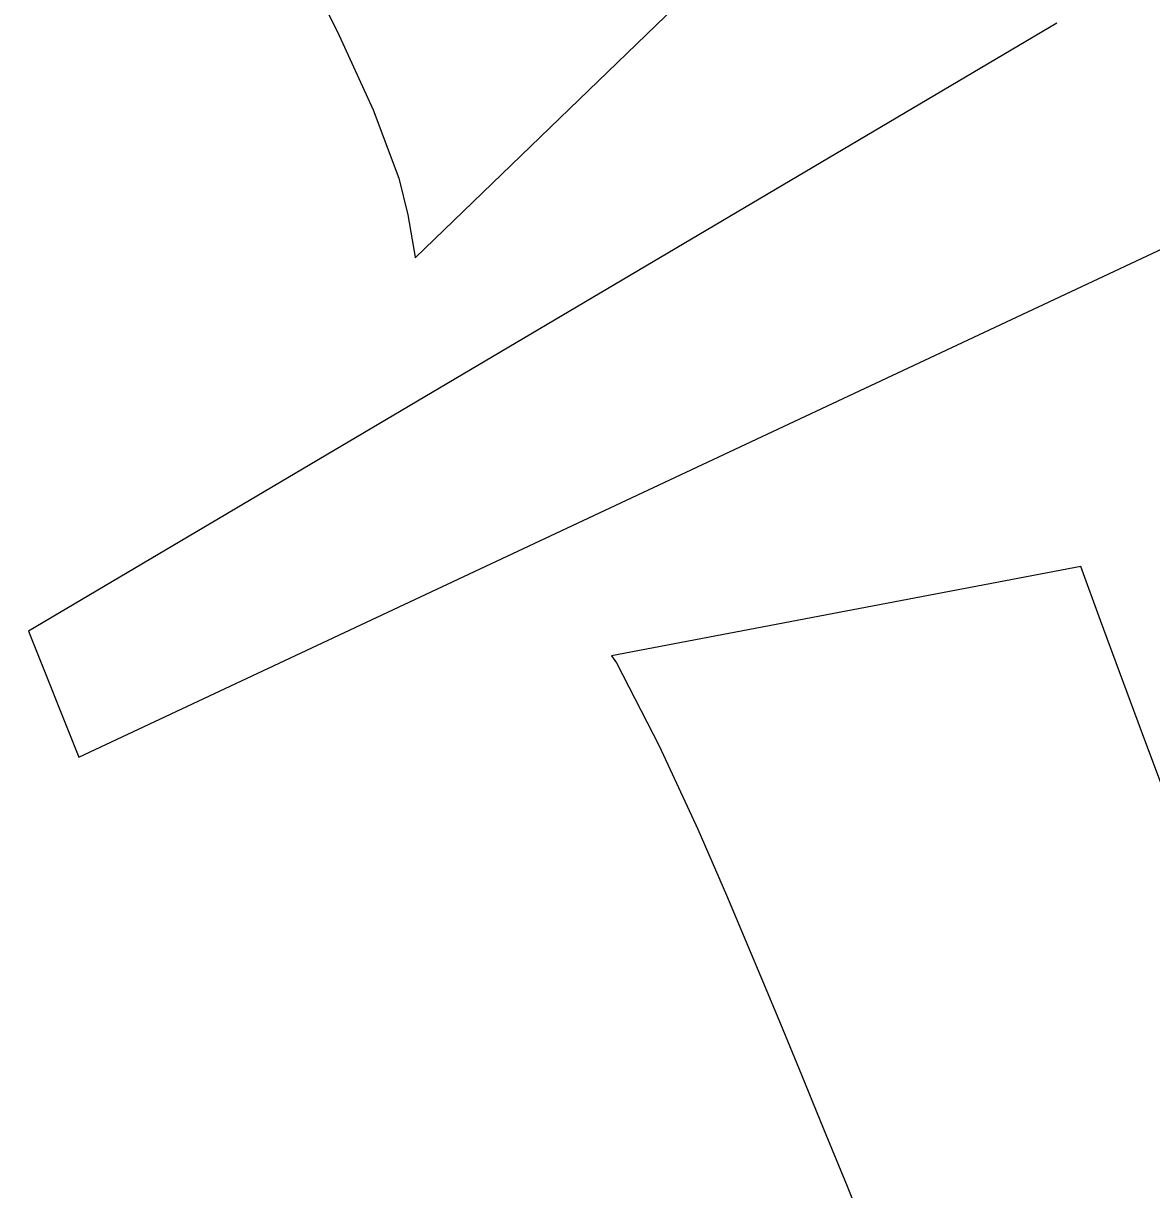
# Model space of a CAD drawing. Extents: x 472216 to 481979, y 489069 to 507339.
# Drawn here: x 480951.5 to 481024, y 492784.8 to 492859.7 of the extents above; entities that cross this region are included whole.
import ezdxf

# ---------------------------------------------------------------- set-up
doc = ezdxf.new("R2010")
doc.units = 0
for name, color, linetype in [('Prop Drainage Structure Pipe RCP 24in Class III Label', 7, 'Continuous'), ('Prop Earthen Structure Head Ditch', 7, 'Continuous'), ('Sheet Block Revision CELL', 7, 'Continuous'), ('Sheet North Arrow Point CELL', 7, 'Continuous')]:
    doc.layers.add(name, color=color, linetype=linetype)

msp = doc.modelspace()

# ---------------------------------------------------------------- linework, layer by layer
at = {"layer": 'Prop Drainage Structure Pipe RCP 24in Class III Label'}
for p, q in [((481017.922, 492859.728), (480951.866, 492820.69)), ((480955.089, 492812.614), (481025.468, 492845.619)), ((480951.866, 492820.69), (480955.089, 492812.614))]:
    msp.add_line(p, q, dxfattribs=at)
at = {"layer": 'Prop Earthen Structure Head Ditch'}
for p, q in [((480976.704, 492844.67), (480999.037, 492866.231)), ((481019.459, 492824.846), (480989.323, 492819.119))]:
    msp.add_line(p, q, dxfattribs=at)
for points in [[(480950.516, 492900.498), (480952.195, 492897.399), (480954.686, 492892.745), (480956.296, 492889.732), (480957.975, 492886.571), (480959.547, 492883.572), (480961.015, 492880.735), (480962.376, 492878.059), (480965.023, 492872.778), (480966.368, 492870.067), (480967.727, 492867.31), (480970.118, 492862.439), (480971.825, 492858.947), (480974.014, 492854.168), (480975.647, 492849.794), (480976.231, 492847.439), (480976.698, 492844.713), (480976.704, 492844.67)], [(481035.204, 492782.731), (481033.555, 492787.178), (481031.871, 492791.678), (481030.165, 492796.213), (481028.451, 492800.768), (481026.729, 492805.342), (481024.999, 492809.935), (481023.368, 492814.276), (481021.942, 492818.093), (481020.721, 492821.386), (481019.459, 492824.846)], [(480989.323, 492819.119), (480989.643, 492818.66), (480992.369, 492813.343), (480994.869, 492807.989), (480996.698, 492803.741), (480998.907, 492798.498), (481000.168, 492795.475), (481001.52, 492792.213), (481002.946, 492788.738), (481004.446, 492785.051), (481006.021, 492781.151)]]:
    msp.add_lwpolyline(points, dxfattribs=at)
at = {"layer": 'Sheet Block Revision CELL'}
for centre, start, end in [((480223.396, 492319.162), 28.333006, 49.098306), ((480214.138, 492312.076), 12.981116, 48.985841)]:
    msp.add_arc(centre, 1060, start, end, dxfattribs=at)
at = {"layer": 'Sheet North Arrow Point CELL'}
msp.add_arc((480155.886, 492286.668), 1060, 12.981116, 71.788426, dxfattribs=at)
msp.add_arc((480155.886, 492286.668), 1060, 12.981116, 71.788426, dxfattribs=at)

doc.saveas('drawing.dxf')
